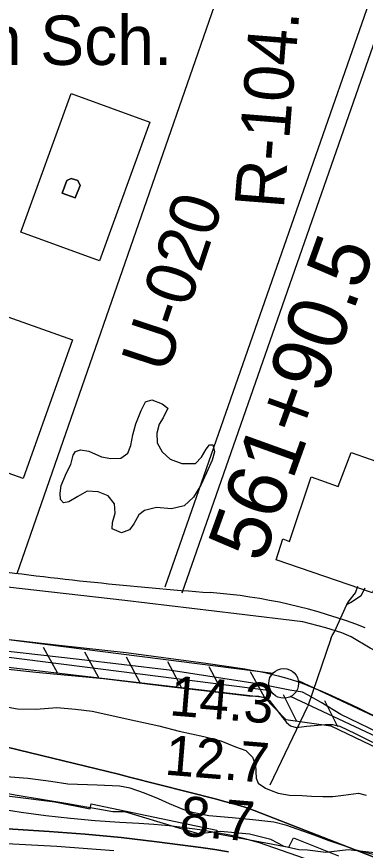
# Model space of a CAD drawing. Extents: x 3625074 to 3663148, y 511451 to 537151.
# Drawn here: x 3655823 to 3656409, y 532497 to 533898 of the extents above; entities that cross this region are included whole.
import ezdxf

# ---------------------------------------------------------------- set-up
doc = ezdxf.new("R2010")
doc.units = 0
for name, color, linetype in [('V-BLDG-IDEN', 7, 'Continuous'), ('V-BLDG-OTLN', 7, 'Continuous'), ('V-FLOD-BASE', 7, 'Continuous'), ('V-LEVE-TOET', 7, 'Continuous'), ('V-RIVR-EDGE', 7, 'Continuous'), ('V-RIVR-RANG', 7, 'Continuous'), ('V-RIVR-RANG-IDEN', 7, 'Continuous'), ('V-ROAD-CNTR', 7, 'Continuous'), ('V-RRAP-FSHR', 7, 'Continuous'), ('V-RRAP-RVMT', 7, 'Continuous'), ('V-SITE-VEGE', 7, 'Continuous'), ('V-SURV-IDEN', 7, 'Continuous'), ('V-SURV-LINE', 7, 'Continuous'), ('V-TOPO-DPTH', 7, 'Continuous'), ('V-TOPO-MINR', 7, 'Continuous'), ('V-TOPO-WATR', 7, 'Continuous'), ('V-UTIL-LINE', 7, 'Continuous')]:
    doc.layers.add(name, color=color, linetype=linetype)

msp = doc.modelspace()

# ---------------------------------------------------------------- linework, layer by layer
at = {"layer": 'V-BLDG-OTLN'}
for points in [[(3656046.6, 533720.5), (3655962, 533487.7), (3655829.7, 533535.8), (3655914.3, 533768.6)], [(3655899.6, 533601.1), (3655907.1, 533622.2), (3655914.4, 533626), (3655925.6, 533622.6), (3655929.5, 533614), (3655921.1, 533593.5)], [(3655899.6, 533601.1), (3655921.1, 533593.5), (3655929.5, 533614), (3655925.6, 533622.6), (3655914.4, 533626), (3655907.1, 533622.2)], [(3655699.7, 533169.4), (3655782.4, 533402.2), (3655916.7, 533354.6), (3655834.1, 533121.7)], [(3656480.7, 533131.9), (3656431.2, 532991.8), (3656442.4, 532989.1), (3656420.8, 532929.9), (3656258.9, 532985.5), (3656269.8, 533020.4), (3656281, 533016.3), (3656317.6, 533124.9), (3656363, 533108.6), (3656384.9, 533165.7)]]:
    msp.add_lwpolyline(points, close=True, dxfattribs=at)
at = {"layer": 'V-FLOD-BASE'}
msp.add_lwpolyline([(3656748, 532544.9), (3656621.6, 532605.1), (3656446.6, 532687.5), (3656367.5, 532725.5), (3656334.4, 532745.5), (3656312.8, 532757.9), (3656303.3, 532762.8), (3656281.7, 532766.4), (3656234.2, 532775.6), (3656079, 532800.1), (3655927.8, 532817.8), (3655664.6, 532847.3), (3655514.1, 532867), (3655262.5, 532895.8), (3655106.6, 532917.6), (3655070, 532923.3), (3655064.5, 532920), (3655059.7, 532915.3), (3655050.9, 532911.3), (3655004, 532915.8), (3654936.8, 532912.3), (3654807.7, 532902.6), (3654680, 532890.2)], dxfattribs=at)
at = {"layer": 'V-LEVE-TOET'}
for points in [[(3656734.2, 532688.2), (3656563.1, 532762.4), (3656466.5, 532810.8), (3656416.5, 532837.1), (3656384.8, 532855.7), (3656369.2, 532862.6), (3656342.2, 532871), (3656303.5, 532880.9), (3656192.3, 532894.8), (3656004.5, 532916.9), (3655782.1, 532942), (3655561.7, 532967.7), (3655313.5, 532999.2), (3655163, 533025), (3655118.3, 533032.9), (3655073.6, 533040.1), (3655045.7, 533040.3), (3654950.6, 533036.4), (3654846, 533024.5), (3654778, 533016.3), (3654657.8, 533002.4)], [(3655730.8, 532810.1), (3655854.9, 532796.7), (3655968.9, 532786.2), (3656088.2, 532771.5), (3656152, 532764.1), (3656213, 532756.8), (3656230, 532756), (3656238.8, 532753.8), (3656246.9, 532749.7), (3656266.3, 532725.1), (3656276.4, 532712.1), (3656283.1, 532706.6), (3656292.6, 532703.8), (3656310.3, 532705.7), (3656340.9, 532708.8), (3656353.8, 532708.7), (3656366, 532705.9), (3656391.6, 532693.4), (3656509.2, 532635.3)]]:
    msp.add_lwpolyline(points, dxfattribs=at)
at = {"layer": 'V-RIVR-EDGE'}
msp.add_lwpolyline([(3656453.1, 532489.9), (3656379.6, 532498), (3656342.2, 532493.8), (3656311.6, 532497.6), (3656296.9, 532498.2), (3656272.4, 532503.8), (3656249.8, 532515.5), (3656214.2, 532524.2), (3656165.2, 532529.2), (3656129.1, 532525), (3656093.6, 532534.9), (3656004.8, 532562), (3655984.6, 532562.1), (3655905.6, 532575.8), (3655823.5, 532589.5), (3655751.8, 532602.5)], dxfattribs=at)
at = {"layer": 'V-ROAD-CNTR'}
for points in [[(3655824, 532962.4), (3656641.5, 535314.5)], [(3656072.4, 532940), (3656656.7, 534612.6)], [(3656100.7, 532930.1), (3656685, 534602.8)], [(3655779.9, 532854.7), (3655825.6, 532849.7), (3655894.3, 532841.8), (3656006.7, 532829.5), (3656140.9, 532811.8), (3656206.3, 532801.9), (3656217.6, 532800.1), (3656228.8, 532798), (3656239.9, 532795.8), (3656251, 532793.2), (3656262, 532790.5), (3656272.9, 532787.5), (3656283.8, 532784.3), (3656294.7, 532780.8), (3656305.4, 532777.2), (3656319, 532771.6), (3656332.5, 532765.9), (3656345.9, 532760.1), (3656359.3, 532754.1), (3656372.6, 532748), (3656385.9, 532741.7), (3656399, 532735.3), (3656515, 532678.6)]]:
    msp.add_lwpolyline(points, dxfattribs=at)
for centre, radius, start, end in [((3656642.5, 539558.5), 6646.7, 262.35681, 265.73439), ((3656080.9, 532033.5), 899.3, 68.6303, 85.7148)]:
    msp.add_arc(centre, radius, start, end, dxfattribs=at)
at = {"layer": 'V-RRAP-FSHR'}
for p, q in [((3655891.4, 532795.2), (3655868.2, 532838.2)), ((3655960.9, 532787), (3655937.7, 532830)), ((3656030.4, 532778.9), (3656007.3, 532821.9)), ((3656099.9, 532770.7), (3656076.8, 532813.7)), ((3656169.5, 532762.6), (3656146.3, 532805.6)), ((3656239, 532754.4), (3656215.8, 532797.4)), ((3656293.2, 532714.7), (3656271.2, 532758.3)), ((3656362.4, 532704.6), (3656340.5, 532748.2))]:
    msp.add_line(p, q, dxfattribs=at)
msp.add_lwpolyline([(3653263.9, 532465.4), (3653277.2, 532438.8), (3653888.9, 532596.3), (3653915.2, 532608), (3653931.9, 532620.1), (3653972.9, 532670), (3654006.1, 532698.7), (3654022.7, 532699.2), (3654586, 532844.6), (3654665.1, 532860.8), (3654745.8, 532870.4), (3654901.6, 532875.9), (3655076.9, 532881.8), (3655473.9, 532844.2), (3656238.9, 532754.4), (3656275.2, 532717.3), (3656350.5, 532706.4), (3657062.2, 532365.4), (3657067.9, 532383.8)], dxfattribs=at)
at = {"layer": 'V-RRAP-RVMT'}
for points in [[(3655441.8, 532551.2), (3655446.5, 532606.7), (3655669.1, 532609.4), (3655671.6, 532604), (3655753.3, 532595.5), (3655887.1, 532578.6), (3655946.4, 532566.9), (3655948, 532575.5), (3656159.4, 532531.4), (3656158.3, 532525.7), (3656280.4, 532502.5)], [(3656280.4, 532502.5), (3656287.9, 532518.3), (3656363.6, 532488.2)]]:
    msp.add_lwpolyline(points, dxfattribs=at)
at = {"layer": 'V-SITE-VEGE'}
msp.add_lwpolyline([(3655902.1, 533120.9), (3655906.5, 533131.3), (3655914, 533145.5), (3655918, 533161.3), (3655921.5, 533167), (3655930.4, 533170.1), (3655943.9, 533167.6), (3655965.4, 533158.5), (3655980.9, 533155.7), (3655997.9, 533155.9), (3656009.5, 533164.3), (3656014.7, 533177.4), (3656018.3, 533195.5), (3656023.1, 533213.6), (3656031.8, 533236.3), (3656039.3, 533250.9), (3656050.1, 533254.3), (3656067.5, 533247.2), (3656077, 533239.8), (3656069.2, 533224), (3656062.1, 533212.9), (3656058.1, 533197.9), (3656059.1, 533182), (3656067.1, 533166.9), (3656080.9, 533154.4), (3656100.5, 533147.3), (3656123.3, 533147.1), (3656133.5, 533157.8), (3656141.3, 533171.2), (3656146.8, 533178.5), (3656152.6, 533178.5), (3656155.2, 533166.9), (3656151.6, 533152.6), (3656141.7, 533131.4), (3656132.3, 533110.7), (3656119.7, 533090.3), (3656104.1, 533076.2), (3656083.2, 533070.9), (3656057.8, 533073.1), (3656037.6, 533068.3), (3656028.3, 533060.6), (3656019.7, 533046), (3656012.6, 533035.7), (3655999, 533030.4), (3655983.3, 533037.1), (3655983.8, 533047.9), (3655988.1, 533063.7), (3655987.5, 533079.5), (3655976.8, 533092.8), (3655959.9, 533099.5), (3655941.4, 533100.4), (3655925.8, 533091.7), (3655910.7, 533082.6), (3655901.4, 533081.1), (3655896.8, 533086.9), (3655896.1, 533097.4), (3655897.8, 533110.1)], close=True, dxfattribs=at)
for points in [[(3655802.7, 532738.7), (3655824.4, 532735.1), (3655855.7, 532734.2), (3655890.5, 532737.2), (3655921.8, 532734.2), (3655949.6, 532731.3), (3656023, 532714.9), (3656061.8, 532706.4), (3656095.7, 532697.3), (3656137.2, 532688.7), (3656165.7, 532681), (3656190.8, 532671.2), (3656207.8, 532664.9), (3656219.2, 532653.9), (3656223.9, 532640.3), (3656225, 532618.5), (3656228.4, 532610.3), (3656241.2, 532602), (3656250.7, 532597.8), (3656262.2, 532593.6), (3656281.3, 532590), (3656302.4, 532589.2), (3656318, 532588.3), (3656337.1, 532587.5), (3656354.1, 532588), (3656371.8, 532589.9), (3656397, 532593.1), (3656410, 532590.2)], [(3656426.1, 532489.3), (3656393.5, 532497.8), (3656373.1, 532504.8), (3656348, 532513.2), (3656322.9, 532522.9), (3656276.7, 532539), (3656255, 532544.7), (3656219.6, 532548.4), (3656184.9, 532552.1), (3656145.5, 532555.2), (3656118.3, 532560.9), (3656102.7, 532565.8), (3656079.6, 532575.5), (3656061.3, 532583.9), (3656037.6, 532593.6), (3656013.8, 532602), (3655995.5, 532604.9), (3655958, 532606.6), (3655909, 532608.4), (3655880.5, 532612.8), (3655841.7, 532617.9), (3655805, 532620.9)]]:
    msp.add_lwpolyline(points, dxfattribs=at)
at = {"layer": 'V-SURV-LINE'}
for points in [[(3655108.5, 532940.3), (3656253.6, 532795.1)], [(3656249.8, 532765.4), (3655104.7, 532910.6)], [(3656296, 532782.8), (3657163.8, 532375.6)], [(3657151.1, 532348.4), (3656283.2, 532755.7)]]:
    msp.add_lwpolyline(points, dxfattribs=at)
msp.add_circle((3656271.5, 532777.7), 25, dxfattribs=at)
at = {"layer": 'V-TOPO-DPTH'}
for points in [[(3655785.4, 532675.4), (3655864.5, 532656.7), (3655883, 532652.3), (3655901.5, 532647.9), (3655920, 532643.4), (3655938.5, 532638.8), (3655957, 532634.3), (3655975.5, 532629.7), (3655993.9, 532625), (3656012.4, 532620.3), (3656158.8, 532583), (3656172.2, 532579.5), (3656185.5, 532575.8), (3656198.8, 532572), (3656212, 532568), (3657320.4, 532136.5)], [(3654655.4, 532474.7), (3654777.1, 532508.6), (3654995.7, 532567.2), (3655008.5, 532570.1), (3655021.4, 532572.2), (3655034.4, 532573.1), (3655047.6, 532573.3), (3655144.7, 532570.4), (3655196.7, 532568.3), (3655248.7, 532565.7), (3655300.5, 532562), (3655352.4, 532557.8), (3655404.2, 532553.4), (3655456.1, 532549.5), (3655508, 532546.4), (3655559.9, 532543.7), (3655816.6, 532532.6), (3655877.3, 532529.1), (3655937.8, 532524.7), (3655998.3, 532518.7), (3656058.6, 532511.6), (3656132.4, 532502.1), (3656155.7, 532498.6), (3656178.9, 532494.5)], [(3656178.9, 532494.5), (3656155.7, 532498.6), (3656132.4, 532502.1), (3656058.6, 532511.6), (3655998.3, 532518.7), (3655937.8, 532524.7), (3655877.3, 532529.1), (3655816.6, 532532.6), (3655559.9, 532543.7), (3655508, 532546.4), (3655456.1, 532549.5), (3655404.2, 532553.4), (3655352.4, 532557.8), (3655300.5, 532562), (3655248.7, 532565.7), (3655196.7, 532568.3), (3655144.7, 532570.4), (3655047.6, 532573.3), (3655034.4, 532573.1), (3655021.4, 532572.2), (3655008.5, 532570.1), (3654995.7, 532567.2), (3654777.1, 532508.6), (3654655.4, 532474.7)]]:
    msp.add_lwpolyline(points, dxfattribs=at)
at = {"layer": 'V-TOPO-MINR'}
for points in [[(3657320.4, 532136.5), (3656212, 532568), (3656198.8, 532572), (3656185.5, 532575.8), (3656172.2, 532579.5), (3656158.8, 532583), (3656012.4, 532620.3), (3655993.9, 532625), (3655975.5, 532629.7), (3655957, 532634.3), (3655938.5, 532638.8), (3655920, 532643.4), (3655901.5, 532647.9), (3655883, 532652.3), (3655864.5, 532656.7), (3655785.4, 532675.4)], [(3657182.6, 532178.5), (3656231, 532509.8), (3656206.1, 532516.5), (3656181.1, 532522.5), (3656155.8, 532527.5), (3656130.4, 532531.9), (3656104.9, 532535.3), (3656079.3, 532538.3), (3656053.6, 532540.6), (3656027.9, 532542.3), (3655996.1, 532544), (3655954.6, 532546.9), (3655913.1, 532550.5), (3655871.7, 532555.4), (3655830.4, 532561.1), (3655746.1, 532574.1)], [(3655986.2, 532496.6), (3655890.4, 532504), (3655794.4, 532509), (3655698.4, 532510.6), (3655602.2, 532509.9), (3655080.3, 532496.5)]]:
    msp.add_lwpolyline(points, dxfattribs=at)
at = {"layer": 'V-TOPO-WATR'}
msp.add_lwpolyline([(3656178.9, 532494.5), (3656155.7, 532498.6), (3656132.4, 532502.1), (3656058.6, 532511.6), (3655998.3, 532518.7), (3655937.8, 532524.7), (3655877.3, 532529.1), (3655816.6, 532532.6), (3655559.9, 532543.7), (3655508, 532546.4), (3655456.1, 532549.5), (3655404.2, 532553.4), (3655352.4, 532557.8), (3655300.5, 532562), (3655248.7, 532565.7), (3655196.7, 532568.3), (3655144.7, 532570.4), (3655047.6, 532573.3), (3655034.4, 532573.1), (3655021.4, 532572.2), (3655008.5, 532570.1), (3654995.7, 532567.2), (3654777.1, 532508.6), (3654655.4, 532474.7)], dxfattribs=at)
at = {"layer": 'V-UTIL-LINE'}
for p in [(3656350.8, 532852.4), (3656248.5, 532607.2)]:
    msp.add_line(p, (3656311.8, 532739.6), dxfattribs=at)
for points in [[(3656350.8, 532852.4), (3656352.8, 532858.2), (3656356.7, 532864.4), (3656377.7, 532910.3), (3656381.6, 532916.5), (3656392.2, 532930), (3656395.8, 532940.8)], [(3656377.7, 532910.3), (3656383.5, 532913.4), (3656401.8, 532925.2), (3656408.2, 532938)]]:
    msp.add_lwpolyline(points, dxfattribs=at)

# ---------------------------------------------------------------- texts
at = {"layer": 'V-BLDG-IDEN'}
msp.add_text('High Sch.', height=83, dxfattribs=at).set_placement((3655603.2, 533816.6))
at = {"layer": 'V-RIVR-RANG'}
for s, p in [('14.3', (3656078.2, 532724.3)), ('12.7', (3656070.3, 532624.6)), ('8.7', (3656095.5, 532522.2))]:
    msp.add_text(s, height=67, rotation=355.3083, dxfattribs=at).set_placement(p)
at = {"layer": 'V-RIVR-RANG-IDEN'}
for s, rotation, p in [('R-104.6', 85.4522, (3656271.5, 533573.5)), ('U-020', 71.7173, (3656075.8, 533295.9))]:
    msp.add_text(s, height=83, rotation=rotation, dxfattribs=at).set_placement(p)
at = {"layer": 'V-SURV-IDEN'}
msp.add_text('561+90.5', height=100, rotation=70.2115, dxfattribs=at).set_placement((3656235.9, 532977.6))

doc.saveas('drawing.dxf')
